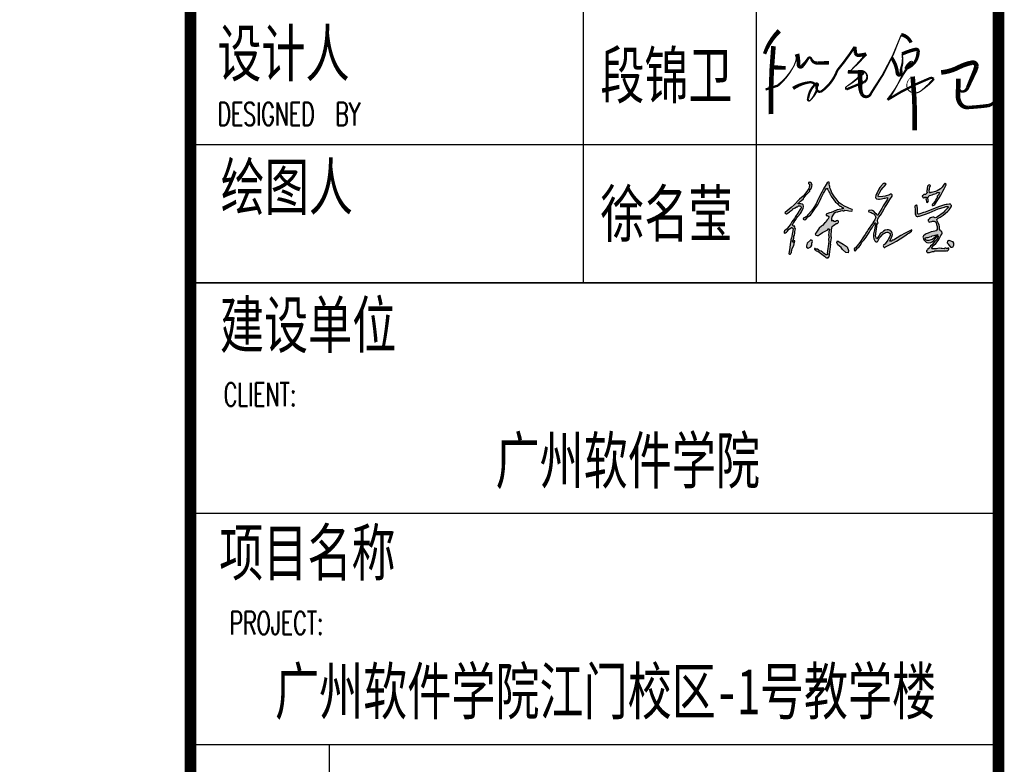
# Model space of a CAD drawing. Extents: x 1779708 to 7299578, y -1121471 to 88434.
# Tile 523 of 656: x 5246568 to 5259364, y -1009451 to -999770. Entities that reach past the tile are written whole.
import ezdxf

# ---------------------------------------------------------------- set-up
doc = ezdxf.new("R2010")
doc.units = 0
doc.header["$LTSCALE"] = 1000
doc.header["$MEASUREMENT"] = 0
for name, color, linetype in [('PUB_TITLE', 4, 'CONTINUOUS'), ('修改', 6, 'CONTINUOUS'), ('电子签', 2, 'CONTINUOUS'), ('通-图框－文字', 4, 'CONTINUOUS')]:
    doc.layers.add(name, color=color, linetype=linetype)
doc.styles.add('dim_font', font='SIMPLEX.shx', dxfattribs={"width": 0.8})
doc.styles.add('仿宋', font='txt', dxfattribs={"width": 0.7})

# ---------------------------------------------------------------- blocks, each defined once
blk = doc.blocks.new('A$C5DA54128')
at = {"layer": '电子签'}
h = blk.add_hatch(color=256, dxfattribs=at)
h.dxf.hatch_style = 1
h.paths.add_polyline_path([(117, 344), (105, 346), (99, 349), (91, 357), (101, 377), (106, 386), (118, 404), (131, 422), (137, 432), (150, 450), (178, 482), (190, 501), (206, 540), (210, 554), (210, 562), (206, 576), (203, 579), (202, 581), (200, 584), (183, 587), (174, 588), (154, 588), (153, 594), (156, 596), (178, 615), (189, 624), (211, 643), (210, 650), (214, 655), (220, 657), (241, 686), (253, 700), (278, 725), (278, 735), (281, 741), (289, 748), (299, 766), (302, 776), (304, 797), (298, 801), (296, 806), (296, 813), (288, 819), (281, 821), (271, 819), (267, 817), (264, 811), (267, 807), (271, 801), (273, 798), (278, 793), (274, 767), (269, 754), (254, 733), (224, 692), (206, 672), (169, 637), (110, 576), (78, 548), (12, 495), (10, 490), (11, 485), (16, 482), (23, 479), (29, 480), (36, 484), (58, 500), (68, 508), (90, 524), (93, 527), (94, 530), (94, 534), (113, 539), (122, 544), (137, 555), (145, 556), (150, 559), (154, 566), (164, 567), (169, 567), (179, 565), (186, 553), (185, 542), (177, 532), (166, 513), (161, 504), (150, 485), (124, 449), (112, 430), (86, 393), (73, 370), (65, 359), (48, 338), (33, 318), (24, 309), (4, 294), (2, 284), (1, 279), (0, 269), (17, 273), (27, 279), (39, 292), (50, 310), (58, 318), (77, 329), (83, 331), (90, 330), (93, 325), (95, 323), (98, 318), (92, 278), (89, 258), (83, 217), (78, 218), (68, 148), (63, 114), (53, 44), (61, 42), (67, 42), (74, 47), (72, 51), (76, 56), (80, 56), (83, 76), (85, 85), (87, 105), (105, 136), (111, 153), (119, 187), (113, 188), (109, 187), (104, 184), (107, 178), (103, 171), (97, 170), (93, 179), (93, 186), (98, 195), (105, 214), (107, 224), (107, 244), (112, 243), (117, 273), (119, 288), (123, 317), (116, 326), (115, 333)])
h.paths.add_polyline_path([(477, 317), (483, 317), (487, 315), (491, 310), (487, 286), (486, 274), (482, 250), (485, 240), (486, 235), (489, 224), (483, 207), (482, 196), (487, 179), (480, 127), (476, 102), (469, 50), (472, 48), (473, 43), (470, 40), (463, 34), (453, 34), (447, 41), (429, 53), (419, 60), (401, 73), (385, 79), (377, 84), (364, 96), (352, 97), (346, 98), (335, 102), (331, 102), (329, 98), (331, 95), (343, 84), (350, 79), (366, 73), (395, 52), (410, 42), (439, 22), (449, 11), (454, 7), (466, 0), (471, 4), (476, 5), (482, 3), (480, 7), (484, 12), (488, 12), (496, 67), (500, 95), (508, 151), (505, 151), (503, 151), (507, 179), (509, 193), (513, 221), (511, 235), (510, 242), (509, 257), (513, 290), (516, 307), (521, 341), (539, 355), (548, 361), (566, 375), (575, 374), (582, 377), (588, 384), (590, 389), (591, 391), (592, 396), (587, 404), (578, 406), (570, 402), (558, 397), (551, 395), (539, 396), (538, 403), (530, 406), (525, 403), (523, 401), (519, 402), (517, 420), (518, 429), (523, 447), (532, 466), (538, 476), (550, 493), (557, 495), (560, 497), (564, 501), (574, 498), (581, 499), (590, 505), (607, 507), (616, 510), (632, 517), (641, 512), (649, 512), (657, 518), (687, 514), (702, 512), (732, 507), (739, 512), (741, 520), (737, 527), (703, 539), (686, 546), (654, 562), (631, 576), (620, 584), (599, 600), (564, 641), (547, 663), (518, 708), (512, 729), (508, 740), (495, 759), (498, 769), (497, 776), (491, 785), (489, 799), (490, 806), (494, 820), (484, 823), (477, 822), (468, 816), (429, 749), (410, 714), (375, 645), (364, 622), (358, 611), (347, 588), (317, 537), (299, 513), (259, 470), (246, 454), (239, 447), (223, 434), (218, 435), (215, 434), (210, 431), (208, 426), (209, 421), (213, 418), (226, 414), (237, 418), (245, 429), (259, 446), (268, 453), (286, 466), (318, 510), (333, 532), (365, 576), (391, 626), (403, 652), (429, 703), (441, 723), (447, 734), (459, 754), (465, 753), (468, 753), (474, 752), (472, 745), (474, 740), (479, 736), (484, 722), (487, 716), (495, 703), (501, 690), (504, 684), (510, 671), (530, 645), (539, 632), (559, 606), (578, 590), (587, 581), (603, 561), (613, 561), (620, 558), (627, 550), (631, 546), (635, 545), (641, 546), (641, 541), (640, 538), (639, 533), (597, 527), (576, 521), (537, 505), (509, 494), (494, 489), (465, 480), (458, 476), (455, 469), (457, 461), (469, 461), (476, 459), (486, 452), (485, 438), (483, 431), (476, 418), (472, 417), (470, 416), (466, 414), (458, 398), (452, 390), (438, 378), (418, 354), (407, 344), (382, 325), (368, 303), (360, 292), (344, 270), (339, 262), (340, 255), (345, 247), (359, 243), (370, 244), (382, 252), (418, 276), (437, 287), (475, 307), (476, 311)])
h.paths.add_polyline_path([(308, 180), (306, 192), (289, 197), (252, 160), (244, 133), (243, 117), (263, 107), (289, 123), (301, 141), (301, 163)], flags=17)
h.paths.add_polyline_path([(642, 149), (596, 175), (580, 187), (572, 169), (584, 142), (618, 114), (634, 93), (670, 61), (696, 55), (700, 81), (684, 120)], flags=17)
h = blk.add_hatch(color=256, dxfattribs=at)
h.dxf.hatch_style = 1
h.paths.add_polyline_path([(1025, 440), (1026, 442), (1027, 443), (1028, 444), (1044, 466), (1051, 477), (1067, 499), (1084, 532), (1093, 548), (1113, 579), (1135, 617), (1146, 635), (1170, 672), (1171, 677), (1171, 680), (1172, 686), (1162, 691), (1154, 691), (1144, 685), (1096, 672), (1072, 668), (1022, 665), (1020, 669), (1019, 671), (1019, 676), (1032, 701), (1038, 714), (1051, 739), (1075, 763), (1086, 776), (1108, 802), (1101, 809), (1093, 811), (1083, 808), (1076, 807), (1071, 804), (1067, 798), (1039, 765), (1027, 746), (1008, 708), (999, 687), (996, 676), (990, 655), (995, 649), (997, 646), (1001, 640), (1023, 637), (1035, 637), (1057, 642), (1083, 648), (1096, 650), (1122, 656), (1121, 640), (1118, 632), (1109, 620), (1075, 564), (1058, 536), (1023, 480), (1019, 476), (1018, 472), (1019, 466), (1010, 465), (1004, 469), (1000, 476), (989, 488), (984, 494), (974, 508), (957, 517), (945, 520), (925, 517), (919, 515), (916, 506), (920, 500), (943, 493), (954, 487), (975, 475), (983, 463), (987, 456), (995, 444), (982, 415), (974, 401), (957, 374), (940, 348), (931, 335), (913, 309), (910, 304), (909, 301), (906, 295), (888, 270), (879, 257), (861, 231), (830, 179), (812, 153), (772, 107), (765, 106), (761, 101), (760, 94), (763, 91), (764, 87), (761, 84), (769, 80), (777, 82), (782, 88), (801, 109), (811, 119), (830, 139), (839, 164), (847, 177), (866, 195), (889, 228), (900, 245), (923, 278), (934, 300), (940, 310), (956, 328), (963, 343), (967, 349), (978, 361), (979, 369), (980, 373), (981, 380), (987, 380), (991, 378), (995, 373), (984, 329), (979, 306), (971, 261), (970, 240), (971, 230), (974, 210), (980, 195), (984, 188), (995, 176), (1003, 174), (1010, 176), (1016, 183), (1035, 218), (1048, 235), (1075, 263), (1085, 268), (1089, 271), (1098, 278), (1113, 281), (1123, 280), (1138, 274), (1143, 270), (1146, 268), (1151, 265), (1148, 244), (1145, 233), (1134, 214), (1126, 193), (1119, 183), (1104, 166), (1096, 153), (1090, 148), (1078, 139), (1075, 131), (1076, 126), (1080, 119), (1086, 115), (1093, 116), (1098, 121), (1180, 161), (1220, 184), (1296, 234), (1301, 237), (1304, 238), (1309, 240), (1338, 261), (1352, 271), (1380, 292), (1384, 297), (1386, 301), (1385, 307), (1304, 266), (1264, 243), (1187, 194), (1180, 196), (1175, 194), (1171, 189), (1163, 184), (1158, 182), (1150, 182), (1147, 183), (1146, 187), (1148, 190), (1162, 215), (1168, 229), (1175, 256), (1172, 271), (1169, 279), (1160, 291), (1155, 292), (1152, 295), (1152, 300), (1130, 304), (1118, 305), (1096, 303), (1076, 290), (1066, 282), (1046, 268), (1030, 244), (1022, 232), (1005, 210), (1003, 215), (998, 218), (993, 217), (997, 224), (996, 231), (991, 238), (999, 291), (1002, 318), (1010, 371), (1016, 373), (1018, 381), (1015, 386), (1012, 408), (1015, 420)])
h = blk.add_hatch(color=256, dxfattribs=at)
h.dxf.hatch_style = 1
h.paths.add_polyline_path([(1649, 701), (1660, 709), (1667, 711), (1684, 711), (1685, 706), (1682, 704), (1676, 689), (1671, 683), (1660, 672), (1660, 659), (1657, 651), (1648, 643), (1639, 622), (1633, 612), (1618, 594), (1614, 587), (1607, 583), (1606, 577), (1605, 574), (1605, 568), (1617, 569), (1624, 572), (1632, 582), (1659, 621), (1672, 641), (1697, 681), (1721, 726), (1733, 749), (1756, 794), (1753, 797), (1753, 801), (1755, 804), (1747, 808), (1740, 806), (1734, 800), (1721, 778), (1713, 768), (1696, 750), (1660, 728), (1639, 720), (1597, 711), (1588, 709), (1583, 708), (1574, 707), (1573, 734), (1574, 748), (1581, 774), (1585, 778), (1585, 785), (1581, 789), (1573, 792), (1566, 791), (1560, 784), (1558, 783), (1554, 780), (1551, 755), (1549, 743), (1545, 718), (1550, 715), (1550, 707), (1546, 703), (1542, 698), (1540, 695), (1536, 689), (1522, 690), (1514, 687), (1502, 679), (1496, 675), (1496, 666), (1502, 662), (1504, 655), (1510, 652), (1516, 654), (1525, 659), (1531, 660), (1542, 658), (1537, 641), (1538, 630), (1543, 613), (1544, 607), (1548, 604), (1554, 603), (1562, 611), (1565, 620), (1560, 630), (1559, 648), (1561, 658), (1569, 674), (1572, 674), (1573, 674), (1575, 676), (1604, 686), (1619, 691)])
h.paths.add_polyline_path([(1573, 490), (1637, 520), (1670, 533), (1739, 552), (1752, 557), (1760, 558), (1775, 559), (1779, 555), (1779, 548), (1775, 544), (1753, 524), (1742, 513), (1722, 491), (1698, 473), (1687, 464), (1663, 446), (1653, 440), (1647, 438), (1636, 435), (1622, 443), (1611, 444), (1596, 438), (1588, 435), (1583, 434), (1575, 431), (1575, 424), (1571, 420), (1565, 417), (1560, 413), (1560, 404), (1565, 400), (1568, 392), (1576, 389), (1584, 392), (1601, 397), (1609, 399), (1626, 401), (1641, 392), (1648, 382), (1651, 365), (1659, 341), (1660, 328), (1657, 303), (1653, 303), (1649, 298), (1651, 294), (1614, 289), (1595, 284), (1561, 269), (1540, 261), (1529, 255), (1512, 241), (1506, 234), (1504, 228), (1506, 219), (1509, 204), (1513, 196), (1524, 186), (1538, 173), (1548, 168), (1566, 165), (1591, 170), (1604, 176), (1623, 192), (1640, 212), (1648, 222), (1666, 241), (1670, 236), (1670, 232), (1669, 226), (1654, 202), (1645, 191), (1626, 171), (1612, 153), (1604, 145), (1587, 131), (1579, 115), (1573, 107), (1559, 95), (1554, 89), (1551, 86), (1544, 82), (1544, 76), (1543, 73), (1542, 67), (1546, 69), (1552, 65), (1551, 61), (1575, 61), (1586, 63), (1608, 70), (1620, 70), (1626, 72), (1635, 79), (1653, 78), (1662, 78), (1681, 80), (1713, 79), (1729, 79), (1761, 78), (1763, 76), (1768, 77), (1769, 80), (1775, 84), (1777, 86), (1783, 90), (1786, 97), (1784, 104), (1778, 109), (1772, 107), (1769, 105), (1764, 101), (1753, 106), (1745, 106), (1734, 100), (1712, 103), (1701, 105), (1680, 108), (1650, 101), (1634, 99), (1600, 101), (1599, 107), (1601, 109), (1615, 131), (1624, 141), (1644, 158), (1670, 189), (1682, 207), (1699, 244), (1709, 258), (1712, 269), (1708, 286), (1696, 295), (1691, 301), (1684, 314), (1684, 342), (1681, 356), (1671, 382), (1662, 395), (1659, 403), (1656, 419), (1669, 431), (1677, 436), (1692, 442), (1714, 458), (1725, 466), (1746, 482), (1775, 508), (1788, 523), (1810, 554), (1814, 562), (1814, 570), (1808, 577), (1803, 583), (1797, 585), (1789, 585), (1768, 582), (1758, 580), (1737, 577), (1716, 570), (1705, 566), (1684, 559), (1637, 540), (1613, 530), (1566, 511), (1528, 498), (1509, 492), (1470, 479), (1461, 477), (1455, 477), (1445, 480), (1446, 515), (1445, 532), (1443, 566), (1440, 572), (1434, 574), (1428, 571), (1424, 568), (1421, 566), (1417, 563), (1417, 558), (1417, 555), (1417, 550), (1419, 530), (1419, 519), (1420, 499), (1419, 485), (1421, 477), (1428, 465), (1433, 455), (1441, 451), (1451, 452), (1459, 454), (1467, 454), (1509, 468), (1531, 475)])
h.paths.add_polyline_path([(1606, 241), (1628, 245), (1638, 248), (1655, 253), (1664, 255), (1664, 251), (1661, 249), (1636, 226), (1619, 213), (1605, 202), (1590, 197), (1568, 191), (1551, 192), (1535, 199), (1528, 209), (1530, 218), (1542, 222), (1561, 224), (1581, 229), (1598, 235)], flags=16)
h.paths.add_polyline_path([(1837, 160), (1826, 181), (1784, 193), (1773, 188), (1769, 160), (1781, 151), (1811, 114), (1825, 115), (1837, 135)])
for p, q in [((269, 754), (254, 733)), ((267, 817), (264, 811)), ((264, 811), (267, 807)), ((271, 819), (267, 817)), ((267, 807), (271, 801)), ((274, 767), (269, 754)), ((281, 821), (271, 819)), ((271, 801), (273, 798)), ((273, 798), (278, 793)), ((278, 793), (274, 767)), ((288, 819), (281, 821)), ((281, 741), (289, 748)), ((296, 813), (288, 819)), ((289, 748), (299, 766)), ((296, 806), (296, 813)), ((298, 801), (296, 806)), ((304, 797), (298, 801)), ((299, 766), (302, 776)), ((302, 776), (304, 797)), ((429, 749), (410, 714)), ((468, 816), (429, 749)), ((447, 734), (459, 754)), ((459, 754), (465, 753)), ((465, 753), (468, 753)), ((477, 822), (468, 816)), ((468, 753), (474, 752)), ((474, 752), (472, 745)), ((484, 823), (477, 822)), ((494, 820), (484, 823)), ((489, 799), (490, 806)), ((491, 785), (489, 799)), ((490, 806), (494, 820)), ((497, 776), (491, 785)), ((495, 759), (498, 769)), ((508, 740), (495, 759)), ((498, 769), (497, 776)), ((1039, 765), (1027, 746)), ((1067, 798), (1039, 765)), ((1051, 739), (1075, 763)), ((1071, 804), (1067, 798)), ((1076, 807), (1071, 804)), ((1075, 763), (1086, 776)), ((1083, 808), (1076, 807)), ((1093, 811), (1083, 808)), ((1086, 776), (1108, 802)), ((1101, 809), (1093, 811)), ((1108, 802), (1101, 809)), ((1551, 755), (1549, 743)), ((1554, 780), (1551, 755)), ((1557, 782), (1554, 780)), ((1558, 783), (1557, 782)), ((1560, 784), (1558, 783)), ((1566, 791), (1560, 784)), ((1573, 792), (1566, 791)), ((1581, 789), (1573, 792)), ((1573, 734), (1574, 748)), ((1574, 748), (1581, 774)), ((1585, 785), (1581, 789)), ((1581, 774), (1585, 778)), ((1585, 778), (1585, 785)), ((1696, 750), (1660, 728)), ((1713, 768), (1696, 750)), ((1721, 778), (1713, 768)), ((1734, 800), (1721, 778)), ((1721, 726), (1733, 749)), ((1733, 749), (1756, 794)), ((1740, 806), (1734, 800)), ((1747, 808), (1740, 806)), ((1755, 804), (1747, 808)), ((1753, 801), (1755, 804)), ((1753, 797), (1753, 801)), ((1756, 794), (1753, 797)), ((206, 672), (169, 637)), ((189, 624), (211, 643)), ((224, 692), (206, 672)), ((210, 650), (214, 655)), ((211, 643), (210, 650)), ((214, 655), (220, 657)), ((220, 657), (241, 686)), ((254, 733), (224, 692)), ((241, 686), (253, 700)), ((253, 700), (278, 725)), ((278, 735), (281, 741)), ((278, 725), (278, 735)), ((375, 645), (364, 622)), ((410, 714), (375, 645)), ((391, 626), (403, 652)), ((403, 652), (429, 703)), ((429, 703), (441, 723)), ((441, 723), (447, 734)), ((472, 745), (474, 740)), ((474, 740), (479, 736)), ((479, 736), (484, 722)), ((484, 722), (487, 716)), ((487, 716), (495, 703)), ((495, 703), (501, 690)), ((501, 690), (504, 684)), ((504, 684), (510, 671)), ((512, 729), (508, 740)), ((510, 671), (530, 645)), ((518, 708), (512, 729)), ((547, 663), (518, 708)), ((530, 645), (539, 632)), ((564, 641), (547, 663)), ((599, 600), (564, 641)), ((996, 676), (990, 655)), ((990, 655), (995, 649)), ((995, 649), (997, 646)), ((999, 687), (996, 676)), ((997, 646), (1001, 640)), ((1008, 708), (999, 687)), ((1001, 640), (1023, 637)), ((1027, 746), (1008, 708)), ((1019, 676), (1032, 701)), ((1019, 671), (1019, 676)), ((1020, 669), (1019, 671)), ((1022, 665), (1020, 669)), ((1072, 668), (1022, 665)), ((1032, 701), (1038, 714)), ((1035, 637), (1057, 642)), ((1038, 714), (1051, 739)), ((1057, 642), (1083, 648)), ((1096, 672), (1072, 668)), ((1083, 648), (1096, 650)), ((1144, 685), (1096, 672)), ((1096, 650), (1122, 656)), ((1121, 640), (1118, 632)), ((1122, 656), (1121, 640)), ((1154, 691), (1144, 685)), ((1146, 635), (1170, 672)), ((1162, 691), (1154, 691)), ((1172, 686), (1162, 691)), ((1170, 672), (1171, 677)), ((1171, 680), (1172, 686)), ((1171, 677), (1171, 680)), ((1502, 679), (1496, 675)), ((1496, 675), (1496, 666)), ((1496, 666), (1502, 662)), ((1514, 687), (1502, 679)), ((1502, 662), (1504, 655)), ((1504, 655), (1510, 652)), ((1510, 652), (1516, 654)), ((1522, 690), (1514, 687)), ((1516, 654), (1525, 659)), ((1536, 689), (1522, 690)), ((1525, 659), (1531, 660)), ((1531, 660), (1542, 658)), ((1540, 695), (1536, 689)), ((1542, 658), (1537, 641)), ((1537, 641), (1538, 630)), ((1542, 698), (1540, 695)), ((1546, 703), (1542, 698)), ((1549, 743), (1545, 718)), ((1545, 718), (1550, 715)), ((1550, 707), (1546, 703)), ((1550, 715), (1550, 707)), ((1559, 648), (1561, 658)), ((1560, 630), (1559, 648)), ((1561, 658), (1569, 674)), ((1569, 674), (1572, 674)), ((1572, 674), (1573, 674)), ((1574, 707), (1573, 734)), ((1573, 674), (1575, 676)), ((1583, 708), (1574, 707)), ((1575, 676), (1604, 686)), ((1588, 709), (1583, 708)), ((1597, 711), (1588, 709)), ((1639, 720), (1597, 711)), ((1604, 686), (1619, 691)), ((1619, 691), (1649, 701)), ((1660, 728), (1639, 720)), ((1648, 643), (1639, 622)), ((1657, 651), (1648, 643)), ((1649, 701), (1660, 709)), ((1660, 659), (1657, 651)), ((1659, 621), (1672, 641)), ((1660, 709), (1667, 711)), ((1671, 683), (1660, 672)), ((1660, 672), (1660, 659)), ((1667, 711), (1681, 711)), ((1676, 689), (1671, 683)), ((1672, 641), (1697, 681)), ((1682, 704), (1676, 689)), ((1681, 711), (1684, 710)), ((1685, 706), (1682, 704)), ((1684, 710), (1685, 706)), ((1697, 681), (1721, 726)), ((78, 548), (12, 495)), ((110, 576), (78, 548)), ((94, 534), (113, 539)), ((94, 530), (94, 534)), ((169, 637), (110, 576)), ((113, 539), (122, 544)), ((122, 544), (137, 555)), ((137, 555), (145, 556)), ((145, 556), (150, 559)), ((150, 559), (154, 566)), ((153, 594), (156, 596)), ((154, 589), (153, 594)), ((157, 588), (154, 589)), ((154, 566), (164, 567)), ((156, 596), (178, 615)), ((174, 588), (157, 588)), ((164, 567), (169, 567)), ((169, 567), (179, 565)), ((183, 587), (174, 588)), ((185, 542), (177, 532)), ((178, 615), (189, 624)), ((179, 565), (186, 553)), ((200, 584), (183, 587)), ((186, 553), (185, 542)), ((190, 501), (206, 540)), ((202, 581), (200, 584)), ((203, 579), (202, 581)), ((206, 576), (203, 579)), ((210, 562), (206, 576)), ((206, 540), (210, 554)), ((210, 554), (210, 562)), ((317, 537), (299, 513)), ((347, 588), (317, 537)), ((333, 532), (365, 576)), ((358, 611), (347, 588)), ((364, 622), (358, 611)), ((365, 576), (391, 626)), ((539, 632), (559, 606)), ((559, 606), (578, 590)), ((578, 590), (587, 581)), ((587, 581), (603, 561)), ((639, 533), (597, 527)), ((620, 584), (599, 600)), ((603, 561), (613, 561)), ((613, 561), (620, 558)), ((631, 576), (620, 584)), ((620, 558), (627, 550)), ((627, 550), (631, 546)), ((654, 562), (631, 576)), ((631, 546), (635, 545)), ((635, 545), (641, 546)), ((640, 538), (639, 533)), ((641, 541), (640, 538)), ((641, 546), (641, 541)), ((686, 546), (654, 562)), ((703, 539), (686, 546)), ((737, 527), (703, 539)), ((1023, 637), (1035, 637)), ((1058, 536), (1023, 480)), ((1075, 564), (1058, 536)), ((1109, 620), (1075, 564)), ((1084, 532), (1093, 548)), ((1093, 548), (1113, 579)), ((1118, 632), (1109, 620)), ((1113, 579), (1135, 617)), ((1135, 617), (1146, 635)), ((1421, 566), (1417, 563)), ((1417, 563), (1417, 558)), ((1417, 558), (1417, 555)), ((1417, 555), (1417, 550)), ((1417, 550), (1419, 530)), ((1424, 568), (1421, 566)), ((1428, 571), (1424, 568)), ((1434, 574), (1428, 571)), ((1440, 572), (1434, 574)), ((1443, 566), (1440, 572)), ((1445, 532), (1443, 566)), ((1538, 630), (1543, 613)), ((1543, 613), (1544, 607)), ((1544, 607), (1548, 604)), ((1548, 604), (1554, 603)), ((1554, 603), (1562, 611)), ((1565, 620), (1560, 630)), ((1562, 611), (1565, 620)), ((1606, 577), (1605, 574)), ((1605, 574), (1605, 568)), ((1605, 568), (1617, 569)), ((1607, 583), (1606, 577)), ((1612, 586), (1607, 583)), ((1615, 589), (1612, 586)), ((1637, 540), (1613, 530)), ((1618, 594), (1615, 589)), ((1617, 569), (1624, 572)), ((1633, 612), (1618, 594)), ((1624, 572), (1632, 582)), ((1632, 582), (1659, 621)), ((1639, 622), (1633, 612)), ((1684, 559), (1637, 540)), ((1670, 533), (1739, 552)), ((1705, 566), (1684, 559)), ((1716, 570), (1705, 566)), ((1737, 577), (1716, 570)), ((1758, 580), (1737, 577)), ((1739, 552), (1752, 557)), ((1752, 557), (1760, 558)), ((1775, 544), (1753, 524)), ((1768, 582), (1758, 580)), ((1760, 558), (1775, 559)), ((1789, 585), (1768, 582)), ((1775, 559), (1779, 555)), ((1779, 548), (1775, 544)), ((1779, 555), (1779, 548)), ((1788, 523), (1810, 554)), ((1797, 585), (1789, 585)), ((1803, 583), (1797, 585)), ((1808, 577), (1803, 583)), ((1814, 570), (1808, 577)), ((1810, 554), (1814, 562)), ((1814, 562), (1814, 570)), ((12, 495), (10, 490)), ((10, 490), (11, 485)), ((11, 485), (16, 482)), ((16, 482), (23, 479)), ((23, 479), (29, 480)), ((29, 480), (36, 484)), ((36, 484), (58, 500)), ((58, 500), (68, 508)), ((68, 508), (90, 524)), ((112, 430), (86, 393)), ((90, 524), (93, 527)), ((93, 527), (94, 530)), ((124, 449), (112, 430)), ((150, 485), (124, 449)), ((131, 422), (137, 432)), ((137, 432), (150, 450)), ((161, 504), (150, 485)), ((150, 450), (178, 482)), ((166, 513), (161, 504)), ((177, 532), (166, 513)), ((178, 482), (190, 501)), ((210, 431), (208, 426)), ((215, 434), (210, 431)), ((218, 435), (215, 434)), ((223, 434), (218, 435)), ((239, 447), (223, 434)), ((237, 418), (245, 429)), ((246, 454), (239, 447)), ((245, 429), (259, 446)), ((259, 470), (246, 454)), ((299, 513), (259, 470)), ((259, 446), (268, 453)), ((268, 453), (286, 466)), ((286, 466), (318, 510)), ((318, 510), (333, 532)), ((458, 476), (455, 469)), ((455, 469), (457, 461)), ((457, 461), (469, 461)), ((465, 480), (458, 476)), ((494, 489), (465, 480)), ((469, 461), (476, 459)), ((476, 459), (486, 452)), ((483, 431), (476, 418)), ((485, 438), (483, 431)), ((486, 452), (485, 438)), ((509, 494), (494, 489)), ((537, 505), (509, 494)), ((517, 420), (518, 429)), ((518, 429), (523, 447)), ((523, 447), (532, 466)), ((532, 466), (538, 476)), ((576, 521), (537, 505)), ((538, 476), (550, 493)), ((550, 493), (557, 495)), ((557, 495), (560, 497)), ((560, 497), (564, 501)), ((564, 501), (574, 498)), ((574, 498), (581, 499)), ((597, 527), (576, 521)), ((581, 499), (590, 505)), ((590, 505), (607, 507)), ((607, 507), (616, 510)), ((616, 510), (632, 517)), ((632, 517), (641, 512)), ((641, 512), (649, 512)), ((649, 512), (657, 518)), ((657, 518), (687, 514)), ((687, 514), (702, 512)), ((702, 512), (732, 507)), ((732, 507), (739, 512)), ((741, 520), (737, 527)), ((739, 512), (741, 520)), ((919, 515), (916, 506)), ((916, 506), (920, 500)), ((925, 517), (919, 515)), ((920, 500), (943, 493)), ((945, 520), (925, 517)), ((943, 493), (954, 487)), ((957, 517), (945, 520)), ((954, 487), (975, 475)), ((974, 508), (957, 517)), ((984, 494), (974, 508)), ((975, 475), (983, 463)), ((995, 444), (982, 415)), ((983, 463), (987, 456)), ((989, 488), (984, 494)), ((987, 456), (995, 444)), ((1000, 476), (989, 488)), ((1004, 469), (1000, 476)), ((1010, 465), (1004, 469)), ((1019, 466), (1010, 465)), ((1015, 420), (1025, 440)), ((1019, 476), (1018, 472)), ((1018, 472), (1019, 466)), ((1023, 480), (1019, 476)), ((1025, 440), (1026, 442)), ((1026, 442), (1027, 443)), ((1027, 443), (1028, 444)), ((1028, 444), (1044, 466)), ((1044, 466), (1051, 477)), ((1051, 477), (1067, 499)), ((1067, 499), (1084, 532)), ((1419, 530), (1419, 519)), ((1419, 519), (1420, 499)), ((1420, 499), (1419, 485)), ((1419, 485), (1421, 477)), ((1421, 477), (1428, 465)), ((1428, 465), (1433, 455)), ((1433, 455), (1441, 451)), ((1441, 451), (1451, 452)), ((1446, 515), (1445, 532)), ((1445, 480), (1446, 515)), ((1455, 477), (1445, 480)), ((1451, 452), (1457, 454)), ((1461, 477), (1455, 477)), ((1457, 454), (1461, 454)), ((1470, 479), (1461, 477)), ((1461, 454), (1467, 454)), ((1467, 454), (1509, 468)), ((1509, 492), (1470, 479)), ((1528, 498), (1509, 492)), ((1509, 468), (1531, 475)), ((1566, 511), (1528, 498)), ((1531, 475), (1573, 490)), ((1613, 530), (1566, 511)), ((1573, 490), (1637, 520)), ((1583, 434), (1575, 431)), ((1575, 431), (1575, 424)), ((1588, 435), (1583, 434)), ((1596, 438), (1588, 435)), ((1611, 444), (1596, 438)), ((1622, 443), (1611, 444)), ((1636, 435), (1622, 443)), ((1647, 438), (1636, 435)), ((1637, 520), (1670, 533)), ((1653, 440), (1647, 438)), ((1663, 446), (1653, 440)), ((1656, 419), (1669, 431)), ((1687, 464), (1663, 446)), ((1669, 431), (1677, 436)), ((1677, 436), (1692, 442)), ((1698, 473), (1687, 464)), ((1692, 442), (1714, 458)), ((1722, 491), (1698, 473)), ((1714, 458), (1725, 466)), ((1742, 513), (1722, 491)), ((1725, 466), (1746, 482)), ((1753, 524), (1742, 513)), ((1746, 482), (1775, 508)), ((1775, 508), (1788, 523)), ((48, 338), (33, 318)), ((65, 359), (48, 338)), ((58, 318), (77, 329)), ((73, 370), (65, 359)), ((86, 393), (73, 370)), ((77, 329), (82, 330)), ((82, 330), (84, 330)), ((84, 330), (90, 330)), ((90, 330), (93, 325)), ((91, 357), (101, 377)), ((99, 349), (91, 357)), ((93, 325), (95, 323)), ((95, 323), (98, 318)), ((105, 346), (99, 349)), ((101, 377), (106, 386)), ((117, 344), (105, 346)), ((106, 386), (118, 404)), ((115, 333), (117, 344)), ((116, 326), (115, 333)), ((123, 317), (116, 326)), ((118, 404), (131, 422)), ((208, 426), (209, 421)), ((209, 421), (213, 418)), ((213, 418), (226, 414)), ((226, 414), (237, 418)), ((382, 325), (368, 303)), ((407, 344), (382, 325)), ((418, 354), (407, 344)), ((438, 378), (418, 354)), ((452, 390), (438, 378)), ((458, 398), (452, 390)), ((466, 414), (458, 398)), ((470, 416), (466, 414)), ((472, 417), (470, 416)), ((476, 418), (472, 417)), ((516, 307), (521, 341)), ((519, 402), (517, 420)), ((521, 401), (519, 402)), ((523, 402), (521, 401)), ((521, 341), (539, 355)), ((525, 403), (523, 402)), ((530, 406), (525, 403)), ((538, 403), (530, 406)), ((539, 396), (538, 403)), ((551, 395), (539, 396)), ((539, 355), (548, 361)), ((548, 361), (566, 375)), ((558, 397), (551, 395)), ((570, 402), (558, 397)), ((566, 375), (575, 374)), ((578, 406), (570, 402)), ((575, 374), (582, 377)), ((587, 404), (578, 406)), ((582, 377), (588, 384)), ((592, 396), (587, 404)), ((588, 384), (590, 389)), ((590, 389), (591, 391)), ((591, 391), (592, 396)), ((931, 335), (913, 309)), ((940, 348), (931, 335)), ((957, 374), (940, 348)), ((940, 310), (956, 328)), ((956, 328), (963, 343)), ((974, 401), (957, 374)), ((963, 343), (967, 349)), ((967, 349), (978, 361)), ((982, 415), (974, 401)), ((978, 361), (979, 369)), ((979, 369), (980, 373)), ((984, 329), (979, 306)), ((980, 373), (981, 380)), ((981, 380), (987, 380)), ((995, 373), (984, 329)), ((987, 380), (991, 378)), ((991, 378), (995, 373)), ((1002, 318), (1010, 371)), ((1010, 371), (1016, 373)), ((1012, 408), (1015, 420)), ((1015, 386), (1012, 408)), ((1018, 381), (1015, 386)), ((1016, 373), (1018, 381)), ((1565, 417), (1560, 413)), ((1560, 413), (1560, 404)), ((1560, 404), (1565, 400)), ((1571, 420), (1565, 417)), ((1565, 400), (1568, 392)), ((1568, 392), (1576, 389)), ((1575, 424), (1571, 420)), ((1576, 389), (1584, 392)), ((1584, 392), (1601, 397)), ((1601, 397), (1609, 399)), ((1609, 399), (1626, 401)), ((1626, 401), (1641, 392)), ((1641, 392), (1648, 382)), ((1648, 382), (1651, 365)), ((1651, 365), (1659, 341)), ((1659, 403), (1656, 419)), ((1660, 328), (1657, 303)), ((1662, 395), (1659, 403)), ((1659, 341), (1660, 328)), ((1671, 382), (1662, 395)), ((1681, 356), (1671, 382)), ((1684, 342), (1681, 356)), ((1684, 314), (1684, 342)), ((1, 279), (0, 269)), ((0, 269), (17, 273)), ((2, 284), (1, 279)), ((4, 294), (2, 284)), ((24, 309), (4, 294)), ((17, 273), (27, 279)), ((33, 318), (24, 309)), ((27, 279), (39, 292)), ((39, 292), (50, 310)), ((50, 310), (58, 318)), ((78, 218), (68, 148)), ((80, 217), (78, 218)), ((81, 217), (80, 217)), ((83, 217), (81, 217)), ((89, 258), (83, 217)), ((92, 278), (89, 258)), ((98, 318), (92, 278)), ((98, 195), (105, 214)), ((105, 214), (107, 224)), ((107, 224), (107, 244)), ((107, 244), (109, 244)), ((109, 244), (110, 243)), ((110, 243), (112, 243)), ((112, 243), (117, 273)), ((117, 273), (119, 288)), ((119, 288), (123, 317)), ((344, 270), (339, 262)), ((339, 262), (340, 255)), ((340, 255), (345, 247)), ((360, 292), (344, 270)), ((345, 247), (359, 243)), ((359, 243), (370, 244)), ((368, 303), (360, 292)), ((370, 244), (382, 252)), ((382, 252), (418, 276)), ((418, 276), (437, 287)), ((437, 287), (475, 307)), ((475, 307), (476, 311)), ((476, 313), (477, 317)), ((476, 311), (476, 313)), ((477, 317), (483, 317)), ((486, 274), (482, 250)), ((482, 250), (485, 240)), ((483, 317), (487, 315)), ((489, 224), (483, 207)), ((485, 240), (486, 235)), ((487, 286), (486, 274)), ((486, 235), (489, 224)), ((487, 315), (491, 310)), ((491, 310), (487, 286)), ((509, 257), (513, 290)), ((510, 242), (509, 257)), ((509, 193), (513, 221)), ((511, 235), (510, 242)), ((513, 221), (511, 235)), ((513, 290), (516, 307)), ((861, 231), (830, 179)), ((879, 257), (861, 231)), ((866, 195), (889, 228)), ((888, 270), (879, 257)), ((906, 295), (888, 270)), ((889, 228), (900, 245)), ((900, 245), (923, 278)), ((909, 301), (906, 295)), ((910, 304), (909, 301)), ((913, 309), (910, 304)), ((923, 278), (934, 300)), ((934, 300), (940, 310)), ((971, 261), (970, 240)), ((970, 240), (971, 230)), ((979, 306), (971, 261)), ((971, 230), (974, 210)), ((991, 238), (999, 291)), ((996, 231), (991, 238)), ((993, 217), (997, 224)), ((998, 218), (993, 217)), ((997, 224), (996, 231)), ((1003, 215), (998, 218)), ((999, 291), (1002, 318)), ((1005, 210), (1003, 215)), ((1022, 232), (1005, 210)), ((1016, 183), (1035, 218)), ((1030, 244), (1022, 232)), ((1046, 268), (1030, 244)), ((1035, 218), (1048, 235)), ((1066, 282), (1046, 268)), ((1048, 235), (1075, 263)), ((1076, 290), (1066, 282)), ((1075, 263), (1085, 268)), ((1096, 303), (1076, 290)), ((1085, 268), (1089, 271)), ((1089, 271), (1098, 278)), ((1118, 305), (1096, 303)), ((1098, 278), (1113, 281)), ((1113, 281), (1123, 280)), ((1130, 304), (1118, 305)), ((1123, 280), (1138, 274)), ((1134, 214), (1126, 193)), ((1152, 300), (1130, 304)), ((1145, 233), (1134, 214)), ((1138, 274), (1143, 270)), ((1143, 270), (1146, 268)), ((1148, 244), (1145, 233)), ((1146, 268), (1151, 265)), ((1151, 265), (1148, 244)), ((1148, 190), (1162, 215)), ((1152, 295), (1152, 300)), ((1155, 292), (1152, 295)), ((1160, 291), (1155, 292)), ((1169, 279), (1160, 291)), ((1162, 215), (1168, 229)), ((1168, 229), (1175, 256)), ((1172, 271), (1169, 279)), ((1175, 256), (1172, 271)), ((1264, 243), (1187, 194)), ((1220, 184), (1296, 234)), ((1304, 266), (1264, 243)), ((1296, 234), (1301, 237)), ((1301, 237), (1304, 238)), ((1385, 307), (1304, 266)), ((1304, 238), (1309, 240)), ((1309, 240), (1338, 261)), ((1338, 261), (1352, 271)), ((1352, 271), (1380, 292)), ((1380, 292), (1384, 297)), ((1384, 297), (1386, 301)), ((1386, 301), (1385, 307)), ((1506, 234), (1504, 228)), ((1504, 228), (1506, 219)), ((1512, 241), (1506, 234)), ((1506, 219), (1509, 204)), ((1529, 255), (1512, 241)), ((1540, 261), (1529, 255)), ((1561, 269), (1540, 261)), ((1595, 284), (1561, 269)), ((1614, 289), (1595, 284)), ((1651, 294), (1614, 289)), ((1640, 212), (1648, 222)), ((1648, 222), (1666, 241)), ((1653, 303), (1649, 298)), ((1649, 298), (1651, 294)), ((1657, 303), (1653, 303)), ((1669, 226), (1654, 202)), ((1666, 241), (1670, 236)), ((1670, 232), (1669, 226)), ((1670, 236), (1670, 232)), ((1682, 207), (1699, 244)), ((1691, 301), (1684, 314)), ((1696, 295), (1691, 301)), ((1708, 286), (1696, 295)), ((1699, 244), (1709, 258)), ((1712, 269), (1708, 286)), ((1709, 258), (1712, 269)), ((63, 114), (53, 44)), ((68, 148), (63, 114)), ((87, 105), (105, 136)), ((93, 186), (98, 195)), ((93, 179), (93, 186)), ((97, 170), (93, 179)), ((103, 171), (97, 170)), ((107, 178), (103, 171)), ((109, 187), (104, 184)), ((104, 184), (107, 178)), ((105, 136), (111, 153)), ((113, 188), (109, 187)), ((111, 153), (119, 187)), ((119, 187), (113, 188)), ((480, 127), (476, 102)), ((487, 179), (480, 127)), ((483, 207), (482, 196)), ((482, 196), (487, 179)), ((500, 95), (508, 151)), ((503, 151), (507, 179)), ((505, 151), (503, 151)), ((506, 151), (505, 151)), ((508, 151), (506, 151)), ((507, 179), (509, 193)), ((772, 107), (765, 106)), ((812, 153), (772, 107)), ((782, 88), (801, 109)), ((801, 109), (811, 119)), ((811, 119), (830, 139)), ((830, 179), (812, 153)), ((830, 139), (839, 164)), ((839, 164), (847, 177)), ((847, 177), (866, 195)), ((974, 210), (980, 195)), ((980, 195), (984, 188)), ((984, 188), (995, 176)), ((995, 176), (1003, 174)), ((1003, 174), (1010, 176)), ((1010, 176), (1016, 183)), ((1078, 139), (1075, 131)), ((1075, 131), (1076, 126)), ((1076, 126), (1080, 119)), ((1090, 148), (1078, 139)), ((1080, 119), (1086, 115)), ((1086, 115), (1093, 116)), ((1096, 153), (1090, 148)), ((1093, 116), (1098, 121)), ((1104, 166), (1096, 153)), ((1098, 121), (1180, 161)), ((1119, 183), (1104, 166)), ((1126, 193), (1119, 183)), ((1146, 187), (1148, 190)), ((1147, 183), (1146, 187)), ((1150, 182), (1147, 183)), ((1158, 182), (1150, 182)), ((1163, 184), (1158, 182)), ((1171, 189), (1163, 184)), ((1175, 194), (1171, 189)), ((1180, 196), (1175, 194)), ((1187, 194), (1180, 196)), ((1180, 161), (1220, 184)), ((1509, 204), (1513, 196)), ((1513, 196), (1524, 186)), ((1524, 186), (1538, 173)), ((1538, 173), (1548, 168)), ((1548, 168), (1566, 165)), ((1566, 165), (1591, 170)), ((1579, 115), (1573, 107)), ((1587, 131), (1579, 115)), ((1604, 145), (1587, 131)), ((1591, 170), (1604, 176)), ((1599, 107), (1601, 109)), ((1600, 102), (1599, 107)), ((1601, 109), (1615, 131)), ((1604, 176), (1623, 192)), ((1612, 153), (1604, 145)), ((1626, 171), (1612, 153)), ((1615, 131), (1624, 141)), ((1623, 192), (1640, 212)), ((1624, 141), (1644, 158)), ((1645, 191), (1626, 171)), ((1644, 158), (1670, 189)), ((1654, 202), (1645, 191)), ((1680, 108), (1650, 101)), ((1670, 189), (1682, 207)), ((1701, 105), (1680, 108)), ((1772, 107), (1769, 105)), ((1778, 109), (1772, 107)), ((1784, 104), (1778, 109)), ((53, 44), (61, 42)), ((61, 42), (67, 42)), ((67, 42), (74, 47)), ((72, 51), (76, 56)), ((74, 47), (72, 51)), ((76, 56), (80, 56)), ((80, 56), (83, 76)), ((83, 76), (85, 85)), ((85, 85), (87, 105)), ((331, 102), (329, 98)), ((329, 98), (331, 95)), ((335, 102), (331, 102)), ((331, 95), (343, 84)), ((346, 98), (335, 102)), ((343, 84), (350, 79)), ((352, 97), (346, 98)), ((350, 79), (366, 73)), ((364, 96), (352, 97)), ((377, 84), (364, 96)), ((366, 73), (395, 52)), ((385, 79), (377, 84)), ((401, 73), (385, 79)), ((395, 52), (410, 42)), ((419, 60), (401, 73)), ((410, 42), (439, 22)), ((429, 53), (419, 60)), ((447, 41), (429, 53)), ((439, 22), (449, 11)), ((453, 34), (447, 41)), ((449, 11), (454, 7)), ((463, 34), (453, 34)), ((454, 7), (466, 0)), ((470, 40), (463, 34)), ((466, 0), (471, 4)), ((476, 102), (469, 50)), ((469, 50), (472, 48)), ((473, 43), (470, 40)), ((471, 4), (476, 5)), ((472, 48), (473, 43)), ((476, 5), (482, 3)), ((480, 7), (484, 12)), ((482, 3), (480, 7)), ((484, 12), (488, 12)), ((488, 12), (496, 67)), ((496, 67), (500, 95)), ((761, 101), (760, 94)), ((760, 94), (763, 91)), ((765, 106), (761, 101)), ((764, 87), (761, 84)), ((761, 84), (769, 80)), ((763, 91), (764, 87)), ((769, 80), (777, 82)), ((777, 82), (782, 88)), ((1543, 73), (1542, 67)), ((1542, 67), (1546, 69)), ((1544, 76), (1543, 73)), ((1551, 86), (1544, 82)), ((1544, 82), (1544, 76)), ((1546, 69), (1552, 65)), ((1554, 89), (1551, 86)), ((1552, 65), (1551, 61)), ((1551, 61), (1575, 61)), ((1559, 95), (1554, 89)), ((1573, 107), (1559, 95)), ((1575, 61), (1586, 63)), ((1586, 63), (1608, 70)), ((1603, 101), (1600, 102)), ((1634, 99), (1603, 101)), ((1608, 70), (1620, 70)), ((1620, 70), (1626, 72)), ((1626, 72), (1635, 79)), ((1650, 101), (1634, 99)), ((1635, 79), (1653, 78)), ((1653, 78), (1662, 78)), ((1662, 78), (1681, 80)), ((1681, 80), (1713, 79)), ((1712, 103), (1701, 105)), ((1734, 100), (1712, 103)), ((1713, 79), (1729, 79)), ((1729, 79), (1761, 78)), ((1745, 106), (1734, 100)), ((1753, 106), (1745, 106)), ((1764, 101), (1753, 106)), ((1761, 78), (1763, 76)), ((1763, 76), (1768, 77)), ((1769, 105), (1764, 101)), ((1768, 77), (1769, 80)), ((1769, 80), (1775, 84)), ((1775, 84), (1777, 86)), ((1777, 86), (1783, 90)), ((1783, 90), (1786, 97)), ((1786, 97), (1784, 104))]:
    blk.add_line(p, q, dxfattribs=at)
for points in [[(1661, 249), (1636, 226), (1619, 213), (1605, 202), (1590, 197), (1568, 191), (1551, 192), (1535, 199), (1528, 209), (1530, 218), (1542, 222), (1561, 224), (1581, 229), (1598, 235), (1606, 241), (1628, 245), (1638, 248), (1655, 253), (1664, 255), (1664, 251)], [(289, 197), (252, 160), (244, 133), (243, 117), (263, 107), (289, 123), (301, 141), (301, 163), (308, 180), (306, 192)], [(596, 175), (642, 149), (684, 120), (700, 81), (696, 55), (670, 61), (634, 93), (618, 114), (584, 142), (572, 169), (580, 187)], [(1784, 193), (1826, 181), (1837, 160), (1837, 135), (1825, 115), (1811, 114), (1781, 151), (1769, 160), (1773, 188)]]:
    blk.add_lwpolyline(points, close=True, dxfattribs=at)
blk = doc.blocks.new('A$C36B43F05')
at = {"layer": 'PUB_TITLE'}
for p, q in [((23400, 12000), (23400, 1500)), ((26400, 1500), (26400, 12000)), ((26400, 1500), (26400, 12000)), ((26400, 1500), (26400, 12000)), ((29400, 1500), (29400, 12000)), ((31200, 12000), (31200, 1500))]:
    blk.add_line(p, q, dxfattribs=at)
at = {"layer": 'PUB_TITLE', "const_width": 150}
blk.add_lwpolyline([(1500, 1500), (124650, 1500), (124650, 174600), (1500, 174600)], close=True, dxfattribs=at)
blk.add_lwpolyline([(124650, 12000), (1500, 12000)], dxfattribs=at)
at = {"layer": 'PUB_TITLE'}
for points in [[(29400, 12000), (29400, 1500)], [(23400, 10200), (15000, 10200)], [(42000, 6900), (29400, 6900)], [(42000, 4650), (29400, 4650)]]:
    blk.add_lwpolyline(points, dxfattribs=at)
at = {"layer": '电子签', "const_width": 60}
blk.add_lwpolyline([(32478, 4425, 0.027345), (31594, 4458, 1.970856)], format="xyb", dxfattribs=at)
at = {"layer": '电子签'}
for points in [[(31914, 4528, 30, 30, 0), (31964, 4370, 30, 15, 0.095128), (32198, 4172, 15, 15, 0.114048), (32375, 4119, 60, 45, -0.076678), (32239, 4100, 45, 45, 0.784183), (32218, 4052, 45, 30, 0.053539), (32317, 3975, 30, 30, -0.714299), (32312, 3934, 30, 45, 0.356783), (32259, 3848, 45, 45, 0.007927), (32262, 3703, 45, 45, 0.386331)], [(32205, 4467, 60, 45, 0), (32195, 4267, 45, 45, 0)], [(32678, 4349, 60, 45, 0.113665), (32378, 4541, 45, 45, 12.10746)], [(31928, 4170, 45, 30, -0.118474), (32008, 3956, 30, 30, -0.582329), (31889, 3868, 30, 15, -0.090401), (31772, 3948, 15, 30, -0.951917), (31796, 3974, 30, 30, -0.196864), (31988, 3874, 30, 30, -0.939279), (31965, 3852, 30, 30, 0.685736), (31883, 3811, 30, 30, 0.154244), (32163, 3595, 30, 30, 0.028127), (32470, 3369, 45, 45, 0), (32389, 3360, 45, 45, 0.362787), (32359, 3314, 45, 45, 0.019197), (32374, 3219, 30, 15, -0.020472), (32156, 3426, 15, 15, -0.233729), (32145, 3459, 45, 45, 0.045779), (32146, 3281, 45, 30, -0.879667), (32116, 3268, 30, 15, -0.048621), (31953, 3475, 15, 30, 0.623556), (31917, 3473, 30, 30, -0.008278), (32012, 3243, 30, 15, 0.816036), (32158, 3303, 60, 60, 0), (31994, 3296, 60, 45, 0.122736), (31855, 3278, 45, 30, 0.663287), (31866, 3157, 30, 15, 0.069085), (32627, 2764, 45, 45, -0.253622), (32524, 2638, 45, 45, 3.190749)], [(32328, 2890, 45, 45, -0.131933), (32125, 2815, 45, 45, 0.873436), (32123, 2769, 45, 30, 0.080941), (32185, 2768, 30, 15, 0.144959), (32376, 2754, 45, 45, -0.051263), (32436, 2578, 45, 45, -0.581071), (32401, 2546, 45, 30, -0.302678), (32187, 2691, 30, 30, -0.944201), (32205, 2700, 30, 30, -0.168661), (32275, 2634, 30, 30, -1.302791), (32257, 2640, 30, 30, -0.022864), (32165, 2706, 30, 15, 0.024629), (31984, 2809, 15, 30, -0.040418), (31780, 2942, 30, 30, -0.047626), (32060, 2394, 30, 30, -0.295695), (32053, 2343, 30, 30, 0), (32034, 2355, 30, 15, -0.045754), (31896, 2509, 15, 15, -0.422502), (31918, 2681, 15, 3, -0.421761), (32082, 2616, 60, 60, -0.031692), (31382, 2589, 60, 60, 2.926125)], [(32136, 2246, 60, 60, 0.100588), (32208, 2008, 60, 60, -0.065766), (32262, 1849, 60, 60, -0.53666), (32214, 1787, 60, 60, 0), (32169, 1801, 60, 45, 0), (31938, 1902, 45, 30, -0.318033), (31888, 1970, 30, 30, -0.395376), (31917, 2009, 30, 30, -0.042901), (32054, 2021, 60, 60, 0), (31843, 2027, 60, 60, 0.152888), (31744, 2004, 60, 45, 0.327432), (31681, 1885, 45, 45, 0.017317), (31705, 1631, 45, 30, 0.268591), (31806, 1530, 30, 30, -0.175886)]]:
    blk.add_lwpolyline(points, format="xyseb", dxfattribs=at)
at = {"layer": '电子签', "xscale": 1.199999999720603, "yscale": 1.199999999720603, "zscale": 1.199999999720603, "rotation": 270}
blk.add_blockref('A$C5DA54128', (29723, 4288), dxfattribs=at)
at = {"layer": '通-图框－文字', "style": '仿宋', "width": 0.7}
for s, p in [('项目名称', (25595, 11627)), ('建设单位', (28555, 11619)), ('绘图人', (30349, 11609)), ('设计人', (32085, 11652)), ('广州软件学院江门校区-1号教学楼', (23791, 10903)), ('广州软件学院', (26791, 8037)), ('徐名莹', (30000, 6675)), ('段锦卫', (31800, 6675))]:
    blk.add_text(s, height=600, rotation=270, dxfattribs=at).set_placement(p)
at = {"layer": '通-图框－文字', "color": 4, "style": 'dim_font', "width": 0.65}
for s, p in [('CLIENT:', (27799, 11569)), ('DESIGNED  BY', (31445, 11649)), ('PROJECT:', (24828, 11493))]:
    blk.add_text(s, height=300, rotation=270, dxfattribs=at).set_placement(p)

msp = doc.modelspace()

# ---------------------------------------------------------------- block references
at = {"layer": '修改', "rotation": 90}
msp.add_blockref('A$C36B43F05', (5260789.1, -1032592.1), dxfattribs=at)

doc.saveas('drawing.dxf')
